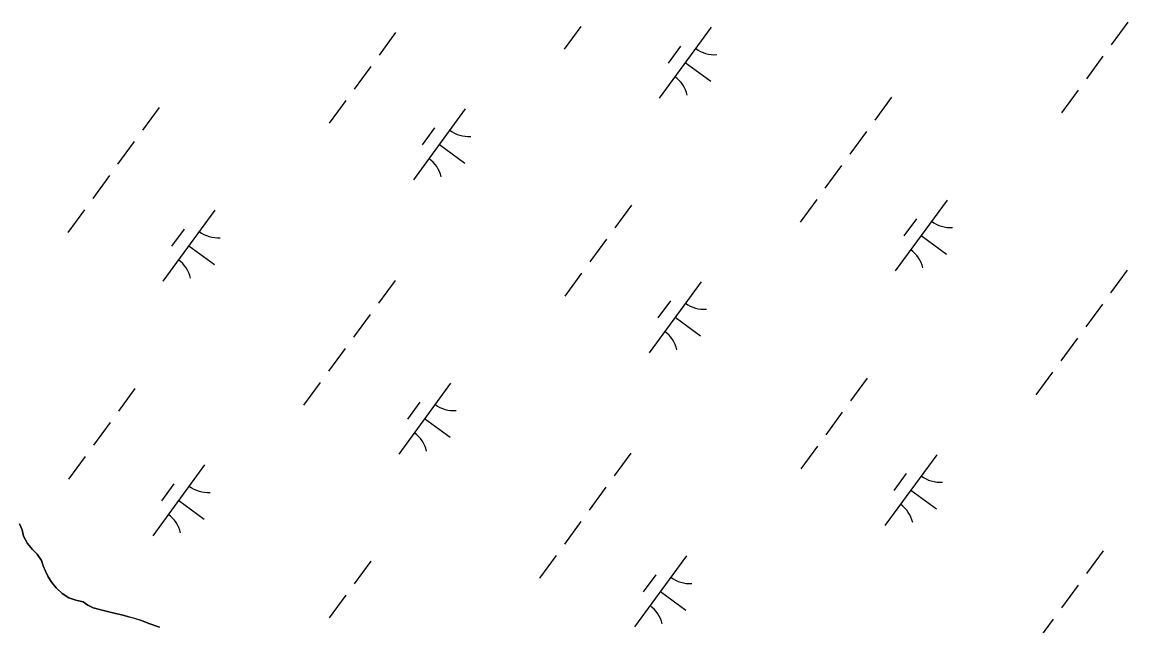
# Model space of a CAD drawing. Extents: x 3905714 to 3926767, y 183354 to 205755.
# Drawn here: x 3922095 to 3922724, y 194998 to 195342 of the extents above; entities that cross this region are included whole.
import ezdxf

# ---------------------------------------------------------------- set-up
doc = ezdxf.new("R2010")
doc.units = 0
doc.layers.add('V-TOPO-SHOR', color=7, linetype='Continuous')
doc.layers.add('V-WETL-SWMP', color=7, linetype='Continuous')

msp = doc.modelspace()

# ---------------------------------------------------------------- linework, layer by layer
at = {"layer": 'V-TOPO-SHOR'}
for points in [[(3922093.38, 195056.5), (3922094.97, 195052.95), (3922095.63, 195049.41), (3922097.98, 195045.18), (3922100.83, 195041.88), (3922103.35, 195039.26), (3922105.87, 195035.54), (3922106.87, 195032.5), (3922108.13, 195029.46), (3922109.72, 195026.33), (3922111.73, 195023.12), (3922114.33, 195020.07), (3922117.7, 195016.77), (3922121.4, 195014.31), (3922125.36, 195013.03), (3922129.66, 195012), (3922132.27, 195010.14), (3922135.3, 195008.61), (3922138.84, 195007.75), (3922141.96, 195006.9), (3922144.91, 195006.13)], [(3922144.91, 195006.13), (3922148.02, 195005.52), (3922151.65, 195004.67), (3922154.93, 195003.81), (3922157.97, 195002.88), (3922162.86, 195001.42), (3922167.07, 194999.8), (3922172.96, 194997.68)]]:
    msp.add_lwpolyline(points, dxfattribs=at)
at = {"layer": 'V-WETL-SWMP'}
for p, q in [((3922412.82, 195339.2), (3922403.37, 195326.3)), ((3922487.01, 195338.88), (3922457.46, 195298.54)), ((3922724.08, 195341.74), (3922714.63, 195328.83)), ((3922307.41, 195335.91), (3922297.95, 195323.01)), ((3922469.55, 195328.11), (3922462.46, 195318.43)), ((3922709.9, 195322.38), (3922700.44, 195309.47)), ((3922293.23, 195316.55), (3922283.77, 195303.65)), ((3922472.23, 195318.71), (3922486.75, 195308.07)), ((3922695.72, 195303.02), (3922686.26, 195290.11)), ((3922279.04, 195297.19), (3922269.59, 195284.29)), ((3922589.55, 195298.98), (3922580.1, 195286.07)), ((3922172.88, 195293.15), (3922163.42, 195280.25)), ((3922347.05, 195292.36), (3922317.5, 195252.03)), ((3922329.6, 195281.59), (3922322.51, 195271.91)), ((3922575.37, 195279.62), (3922565.91, 195266.71)), ((3922158.7, 195273.79), (3922149.24, 195260.89)), ((3922332.28, 195272.19), (3922346.8, 195261.56)), ((3922561.19, 195260.26), (3922551.73, 195247.35)), ((3922144.51, 195254.43), (3922135.06, 195241.53)), ((3922547, 195240.9), (3922537.55, 195227.99)), ((3922621.18, 195240.57), (3922591.63, 195200.24)), ((3922130.33, 195235.07), (3922120.87, 195222.17)), ((3922204.51, 195234.74), (3922174.96, 195194.41)), ((3922441.59, 195237.61), (3922432.13, 195224.7)), ((3922603.73, 195229.8), (3922596.64, 195220.12)), ((3922187.06, 195223.98), (3922179.97, 195214.3)), ((3922606.41, 195220.4), (3922620.93, 195209.77)), ((3922189.74, 195214.58), (3922204.26, 195203.94)), ((3922427.41, 195218.25), (3922417.95, 195205.34)), ((3922723.73, 195200.67), (3922714.28, 195187.77)), ((3922307.06, 195194.85), (3922297.6, 195181.94)), ((3922413.22, 195198.89), (3922403.77, 195185.98)), ((3922481.23, 195194.05), (3922451.68, 195153.72)), ((3922463.78, 195183.29), (3922456.69, 195173.61)), ((3922292.88, 195175.49), (3922283.42, 195162.58)), ((3922709.55, 195181.31), (3922700.09, 195168.41)), ((3922466.46, 195173.89), (3922480.98, 195163.25)), ((3922695.36, 195161.95), (3922685.91, 195149.05)), ((3922278.69, 195156.13), (3922269.24, 195143.22)), ((3922575.77, 195139.3), (3922566.31, 195126.39)), ((3922681.18, 195142.59), (3922671.72, 195129.69)), ((3922159.1, 195133.48), (3922149.64, 195120.57)), ((3922264.51, 195136.77), (3922255.05, 195123.86)), ((3922338.69, 195136.44), (3922309.14, 195096.11)), ((3922321.24, 195125.67), (3922314.15, 195115.99)), ((3922561.58, 195119.94), (3922552.13, 195107.03)), ((3922144.91, 195114.12), (3922135.46, 195101.21)), ((3922323.92, 195116.27), (3922338.44, 195105.63)), ((3922547.4, 195100.58), (3922537.94, 195087.67)), ((3922130.73, 195094.75), (3922121.27, 195081.85)), ((3922441.24, 195096.54), (3922431.78, 195083.63)), ((3922615.41, 195095.75), (3922585.86, 195055.42)), ((3922198.74, 195089.92), (3922169.19, 195049.59)), ((3922597.96, 195084.98), (3922590.86, 195075.3)), ((3922181.28, 195079.16), (3922174.19, 195069.48)), ((3922427.05, 195077.18), (3922417.6, 195064.27)), ((3922600.63, 195075.58), (3922615.15, 195064.94)), ((3922183.96, 195069.76), (3922198.48, 195059.12)), ((3922094.97, 195052.95), (3922093.38, 195056.5)), ((3922412.87, 195057.82), (3922403.41, 195044.91)), ((3922095.63, 195049.41), (3922094.97, 195052.95)), ((3922097.98, 195045.18), (3922095.63, 195049.41)), ((3922100.83, 195041.88), (3922097.98, 195045.18)), ((3922103.35, 195039.26), (3922100.83, 195041.88)), ((3922105.87, 195035.54), (3922103.35, 195039.26)), ((3922398.69, 195038.46), (3922389.23, 195025.55)), ((3922472.87, 195038.13), (3922443.32, 194997.8)), ((3922709.95, 195040.99), (3922700.49, 195028.09)), ((3922106.87, 195032.5), (3922105.87, 195035.54)), ((3922108.13, 195029.46), (3922106.87, 195032.5)), ((3922293.28, 195035.17), (3922283.82, 195022.26)), ((3922109.72, 195026.33), (3922108.13, 195029.46)), ((3922111.73, 195023.12), (3922109.72, 195026.33)), ((3922455.42, 195027.37), (3922448.33, 195017.69)), ((3922114.33, 195020.07), (3922111.73, 195023.12)), ((3922117.7, 195016.77), (3922114.33, 195020.07)), ((3922458.1, 195017.97), (3922472.62, 195007.33)), ((3922695.76, 195021.63), (3922686.31, 195008.73)), ((3922121.4, 195014.31), (3922117.7, 195016.77)), ((3922125.36, 195013.03), (3922121.4, 195014.31)), ((3922129.66, 195012), (3922125.36, 195013.03)), ((3922132.27, 195010.14), (3922129.66, 195012)), ((3922279.09, 195015.81), (3922269.63, 195002.9)), ((3922135.3, 195008.61), (3922132.27, 195010.14)), ((3922138.84, 195007.75), (3922135.3, 195008.61)), ((3922141.96, 195006.9), (3922138.84, 195007.75)), ((3922144.9, 195006.13), (3922141.96, 195006.9)), ((3922148.02, 195005.52), (3922144.9, 195006.13)), ((3922151.65, 195004.67), (3922148.02, 195005.52)), ((3922154.93, 195003.81), (3922151.65, 195004.67)), ((3922157.97, 195002.87), (3922154.93, 195003.81)), ((3922162.85, 195001.42), (3922157.97, 195002.87)), ((3922167.07, 194999.8), (3922162.85, 195001.42)), ((3922172.96, 194997.68), (3922167.07, 194999.8)), ((3922681.58, 195002.27), (3922672.12, 194989.37))]:
    msp.add_line(p, q, dxfattribs=at)
for centre, start, end in [((3922488.75, 195340.85), 232.99998, 274.54364), ((3922456.1, 195296.29), 12.99998, 54.54364), ((3922348.79, 195294.33), 232.99998, 274.54364), ((3922316.14, 195249.77), 12.99998, 54.54364), ((3922622.93, 195242.54), 232.99998, 274.54364), ((3922206.25, 195236.72), 232.99998, 274.54364), ((3922590.28, 195197.98), 12.99998, 54.54364), ((3922173.6, 195192.16), 12.99998, 54.54364), ((3922482.97, 195196.03), 232.99998, 274.54364), ((3922450.32, 195151.47), 12.99998, 54.54364), ((3922340.43, 195138.41), 232.99998, 274.54364), ((3922307.78, 195093.85), 12.99998, 54.54364), ((3922617.15, 195097.72), 232.99998, 274.54364), ((3922200.48, 195091.9), 232.99998, 274.54364), ((3922584.5, 195053.16), 12.99998, 54.54364), ((3922167.83, 195047.34), 12.99998, 54.54364), ((3922474.61, 195040.11), 232.99998, 274.54364), ((3922441.96, 194995.54), 12.99998, 54.54364)]:
    msp.add_arc(centre, 17.62, start, end, dxfattribs=at)

doc.saveas('drawing.dxf')
